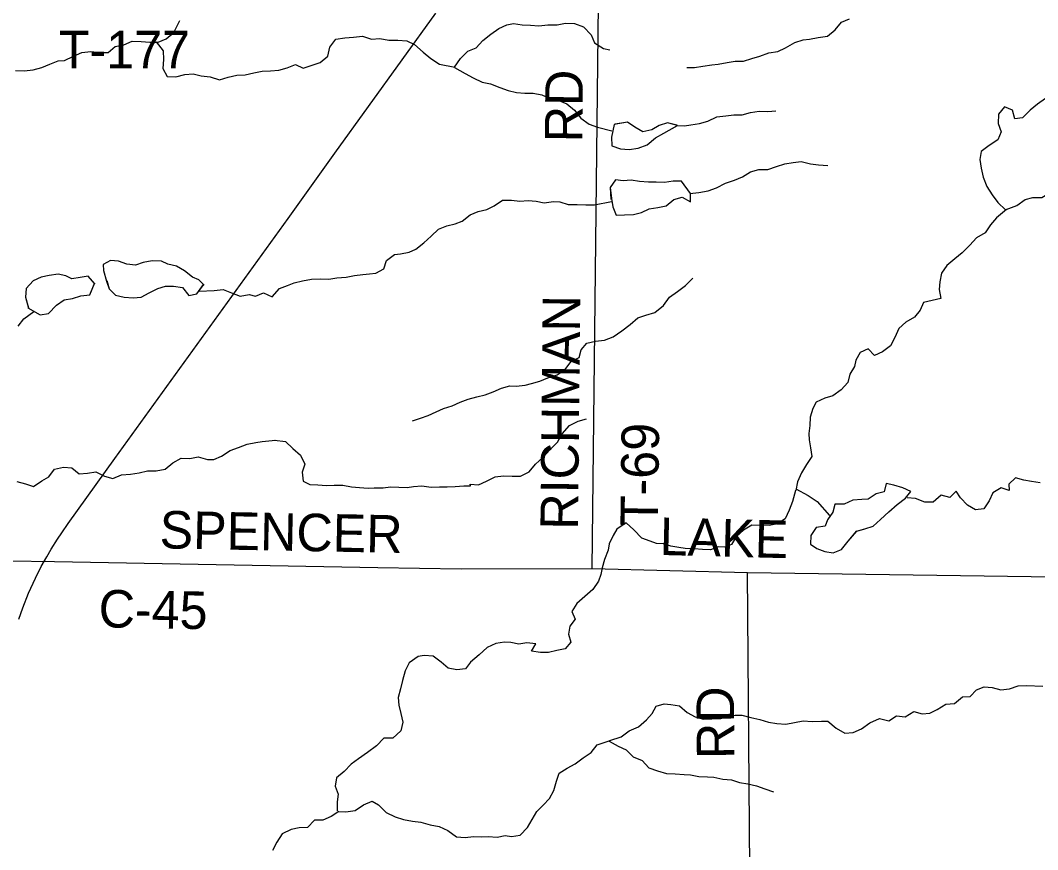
# Model space of a CAD drawing. Extents: x 1985906 to 2277390, y 930619 to 1324581.
# Drawn here: x 2085773 to 2093896, y 1132051 to 1138672 of the extents above; entities that cross this region are included whole.
import ezdxf

# ---------------------------------------------------------------- set-up
doc = ezdxf.new("R2010")
doc.units = 0
for name, color, linetype in [('GM_X_County_Road', 7, 'Continuous'), ('GM_X_County_Road_Text', 7, 'Continuous'), ('GM_X_Minor_Lake', 7, 'Continuous'), ('GM_X_Minor_River', 7, 'Continuous'), ('GM_X_Rail_Line', 7, 'Continuous'), ('GM_X_Township_Road', 7, 'Continuous'), ('GM_X_Township_Road_Text', 7, 'Continuous')]:
    doc.layers.add(name, color=color, linetype=linetype)

msp = doc.modelspace()

# ---------------------------------------------------------------- linework, layer by layer
at = {"layer": 'GM_X_County_Road'}
for points in [[(2085675.1, 1134358), (2086046, 1134351.1), (2086046.1, 1134351.1)], [(2086046.1, 1134351.1), (2088627, 1134303.1), (2089293.2, 1134292.5), (2090340.1, 1134295.1), (2091578.6, 1134263), (2095546.1, 1134208.3), (2099641.3, 1134142.8)]]:
    msp.add_lwpolyline(points, dxfattribs=at)
at = {"layer": 'GM_X_Minor_Lake'}
for points in [[(2091021.5, 1137833.5), (2090939.4, 1137852.4), (2090875.3, 1137831.8), (2090815.3, 1137797.2), (2090743.1, 1137782.6), (2090680.6, 1137818.3), (2090620, 1137860), (2090515.5, 1137840.4)], [(2091015.9, 1137834.8), (2090939.4, 1137852.4), (2090875.3, 1137831.8), (2090815.3, 1137797.2), (2090743.1, 1137782.6), (2090680.6, 1137818.3), (2090620, 1137860), (2090522.1, 1137841.7)], [(2090515.5, 1137840.4), (2090492.4, 1137740.4), (2090497, 1137670.1), (2090565.5, 1137646.5), (2090633.8, 1137641), (2090706, 1137651.6), (2090778.1, 1137678.3), (2090843.9, 1137735.1), (2090911.9, 1137769.8), (2091021.5, 1137833.5)], [(2090515.3, 1137839.4), (2090492.4, 1137740.4), (2090497, 1137670.1), (2090565.5, 1137646.5), (2090633.8, 1137641), (2090706, 1137651.6), (2090778.1, 1137678.3), (2090843.9, 1137735.1), (2090911.9, 1137769.8), (2091015.9, 1137830.2)], [(2091123.2, 1137288.4), (2091053.6, 1137387), (2090985.3, 1137388.5), (2090917.1, 1137377.9), (2090850.8, 1137379.4), (2090788.5, 1137380.9), (2090716.2, 1137384.4), (2090649.8, 1137395.9), (2090585.6, 1137391.4), (2090525.3, 1137399), (2090481.6, 1137338.3), (2090492.3, 1137250)], [(2091123.2, 1137288.4), (2091053.6, 1137387), (2090985.3, 1137388.5), (2090917.1, 1137377.9), (2090850.8, 1137379.4), (2090788.5, 1137380.9), (2090716.2, 1137384.4), (2090649.8, 1137395.9), (2090585.6, 1137391.4), (2090525.3, 1137399), (2090481.6, 1137338.3), (2090487.7, 1137240.4)], [(2090492.3, 1137250), (2090504.9, 1137183.8), (2090529.6, 1137117.6), (2090597.8, 1137120.1), (2090670.1, 1137120.7), (2090734.2, 1137137.3), (2090794.3, 1137165.9), (2090862.5, 1137176.5), (2090930.6, 1137191.1), (2090990.5, 1137241.8), (2091056.6, 1137260.4), (2091123.2, 1137222.7), (2091123.2, 1137290.7)], [(2090492.3, 1137250), (2090504.9, 1137183.8), (2090529.6, 1137117.6), (2090597.8, 1137120.1), (2090670.1, 1137120.7), (2090734.2, 1137137.3), (2090794.3, 1137165.9), (2090862.5, 1137176.5), (2090930.6, 1137191.1), (2090990.5, 1137241.8), (2091056.6, 1137260.4), (2091123.2, 1137222.7), (2091123.2, 1137288.4)], [(2087236.9, 1136563.1), (2087197.9, 1136601.2), (2087147.6, 1136620.9), (2087082.9, 1136672.7), (2087020.3, 1136710.4), (2086949.9, 1136725.9), (2086899.5, 1136749.6), (2086827.2, 1136753.1), (2086755, 1136738.4), (2086692.9, 1136717.9), (2086622.6, 1136725.4), (2086558.1, 1136749), (2086493.8, 1136754.5), (2086435.8, 1136723.9), (2086438.2, 1136673.7), (2086460.1, 1136590.2)], [(2087241.9, 1136558.2), (2087197.9, 1136601.2), (2087147.6, 1136620.9), (2087082.9, 1136672.7), (2087020.3, 1136710.4), (2086949.9, 1136725.9), (2086899.5, 1136749.6), (2086827.2, 1136753.1), (2086755, 1136738.4), (2086692.9, 1136717.9), (2086622.6, 1136725.4), (2086558.1, 1136749), (2086493.8, 1136754.5), (2086435.8, 1136723.9), (2086438.2, 1136673.7), (2086460.1, 1136590.2)], [(2086366.4, 1136570.6), (2086316.1, 1136630.5), (2086249.9, 1136617.9), (2086185.7, 1136609.4), (2086135.3, 1136631.1), (2086074.9, 1136646.7), (2086002.7, 1136636.1), (2085938.6, 1136621.6), (2085874.5, 1136590.9), (2085818.8, 1136530.2), (2085813.3, 1136461.8), (2085838.5, 1136374.9)], [(2086371, 1136565.1), (2086316.1, 1136630.5), (2086249.9, 1136617.9), (2086185.7, 1136609.4), (2086135.3, 1136631.1), (2086074.9, 1136646.7), (2086002.7, 1136636.1), (2085938.6, 1136621.6), (2085874.5, 1136590.9), (2085818.8, 1136530.2), (2085813.3, 1136461.8), (2085838.3, 1136375.4)], [(2085833.8, 1136377.7), (2085930.9, 1136320), (2085999.1, 1136332.6), (2086062.9, 1136397.4), (2086122.8, 1136440.1), (2086191, 1136450.7), (2086257.1, 1136473.3), (2086329.3, 1136479.9), (2086364.1, 1136565.1)], [(2085838.5, 1136374.9), (2085930.9, 1136320), (2085999.1, 1136332.6), (2086062.9, 1136397.4), (2086122.8, 1136440.1), (2086191, 1136450.7), (2086257.1, 1136473.3), (2086329.3, 1136479.9), (2086366.4, 1136570.6)], [(2086460.1, 1136590.2), (2086483.6, 1136529.3), (2086532.2, 1136477.4), (2086602.6, 1136461.9), (2086674.9, 1136456.4), (2086739.1, 1136463), (2086803.2, 1136495.6), (2086871.1, 1136532.3), (2086931.2, 1136550.9), (2086997.5, 1136549.4), (2087067.9, 1136537.9), (2087118.6, 1136473.9), (2087182.8, 1136488.5), (2087236.9, 1136563.1)], [(2086462.9, 1136595.5), (2086483.6, 1136529.3), (2086532.2, 1136477.4), (2086602.6, 1136461.9), (2086674.9, 1136456.4), (2086739.1, 1136463), (2086803.2, 1136495.6), (2086871.1, 1136532.3), (2086931.2, 1136550.9), (2086997.5, 1136549.4), (2087067.9, 1136537.9), (2087118.6, 1136473.9), (2087182.8, 1136488.5), (2087235, 1136560.5)], [(2092451.6, 1134594.4), (2092515.9, 1134612.5), (2092582, 1134633.1), (2092641.8, 1134685.8), (2092707.6, 1134748.6), (2092773.4, 1134805.4), (2092841.3, 1134856.2), (2092883, 1134910.8), (2092818.5, 1134938.4), (2092748.1, 1134962), (2092685.7, 1134973.6), (2092670.2, 1134907.1), (2092606, 1134892.6), (2092542.1, 1134849.9), (2092491.9, 1134845.5), (2092419.7, 1134840.9), (2092351.6, 1134810.2), (2092278, 1134809.6)], [(2092449.8, 1134593.9), (2092515.9, 1134612.5), (2092582, 1134633.1), (2092641.8, 1134685.8), (2092707.6, 1134748.6), (2092773.4, 1134805.4), (2092841.3, 1134856.2), (2092883, 1134910.8), (2092818.5, 1134938.4), (2092748.1, 1134962), (2092685.7, 1134973.6), (2092670.2, 1134907.1), (2092606, 1134892.6), (2092542.1, 1134849.9), (2092491.9, 1134845.5), (2092419.7, 1134840.9), (2092351.6, 1134810.2), (2092279.3, 1134809.7)], [(2092278, 1134809.6), (2092259.8, 1134745.2), (2092218.1, 1134684.6), (2092198.4, 1134634.2), (2092128.2, 1134623.6), (2092084.5, 1134558.9), (2092083.1, 1134490.6), (2092133.6, 1134454.8), (2092198, 1134431.2), (2092264.4, 1134419.6), (2092330.4, 1134448.3), (2092384.1, 1134515), (2092451.6, 1134594.4)], [(2092277.1, 1134806.5), (2092259.8, 1134745.2), (2092218.1, 1134684.6), (2092198.4, 1134634.2), (2092128.2, 1134623.6), (2092084.5, 1134558.9), (2092083.1, 1134490.6), (2092133.6, 1134454.8), (2092198, 1134431.2), (2092264.4, 1134419.6), (2092330.4, 1134448.3), (2092384.1, 1134515), (2092453.1, 1134596.1)]]:
    msp.add_lwpolyline(points, dxfattribs=at)
at = {"layer": 'GM_X_Minor_River'}
for points in [[(2085734.3, 1138271.4), (2085804.6, 1138267.8), (2085876.8, 1138276.2), (2085944.9, 1138294.7), (2086008.9, 1138323.2), (2086075, 1138347.6), (2086127.1, 1138351.9), (2086197.2, 1138386.5), (2086263.2, 1138414.9), (2086335.4, 1138423.4), (2086407.7, 1138413.8), (2086475.9, 1138416.2), (2086529.8, 1138462.7), (2086599.9, 1138477.1), (2086666, 1138505.6), (2086738.3, 1138502.1), (2086806.5, 1138498.4), (2086872.7, 1138498.8), (2086938.8, 1138525.3), (2086998.7, 1138573.8), (2087045.7, 1138670.8)], [(2091095.1, 1138295.9), (2091157.4, 1138294.4), (2091221.5, 1138306.9), (2091293.7, 1138317.5), (2091345.8, 1138322), (2091415.9, 1138334.6), (2091480.1, 1138345.1), (2091548.3, 1138345.6), (2091614.4, 1138366.2), (2091678.4, 1138386.8), (2091748.5, 1138411.4), (2091820.6, 1138422), (2091882.6, 1138452.6), (2091956.5, 1138495.3), (2092024.6, 1138515.9), (2092074.7, 1138522.3), (2092144.8, 1138534.9), (2092217, 1138545.5), (2092278.8, 1138596.2), (2092330.4, 1138656.8), (2092394.4, 1138683.4)], [(2089239.6, 1138298.8), (2089288, 1138368.1), (2089345.7, 1138424.8), (2089413.7, 1138451.4), (2089467.4, 1138512), (2089529.2, 1138560.7), (2089595, 1138607.4), (2089659, 1138636), (2089711.1, 1138646.4), (2089779.4, 1138636.9), (2089845.7, 1138633.4), (2089914, 1138627.9), (2089986.2, 1138636.5), (2090058.4, 1138637.1), (2090126.6, 1138649.7), (2090198.8, 1138646.2), (2090271.3, 1138618.7), (2090332.1, 1138554.9), (2090358.8, 1138490.9), (2090429.4, 1138447.3), (2090479.7, 1138435.6)], [(2086859.1, 1138499.4), (2086913, 1138427.8), (2086915.6, 1138359.6), (2086912.2, 1138287.3), (2086946.9, 1138223.3), (2087015.1, 1138221.9), (2087087.2, 1138240.5), (2087153.4, 1138245), (2087217.8, 1138227.5), (2087288.1, 1138220), (2087362.6, 1138196.5), (2087432.7, 1138219.1), (2087502.8, 1138233.7), (2087569, 1138236.2), (2087637.1, 1138252.8), (2087703.2, 1138265.4), (2087771.4, 1138269.9), (2087837.6, 1138274.4), (2087903.7, 1138293), (2087969.7, 1138319.6), (2088032.2, 1138290), (2088104.2, 1138314.7), (2088168.3, 1138335.2), (2088228.1, 1138385.9), (2088245.5, 1138456.3), (2088293.1, 1138520.9), (2088365.3, 1138531.5), (2088433.5, 1138538.1), (2088505.6, 1138546.6), (2088576.1, 1138521.1), (2088644.3, 1138525.7), (2088714.7, 1138514.2), (2088787, 1138512.7), (2088859.2, 1138509.3), (2088921.7, 1138479.6), (2088990.5, 1138418), (2089051.2, 1138366.2), (2089119.8, 1138320.6), (2089242.6, 1138298.8)], [(2089239.6, 1138295.8), (2089325.2, 1138248), (2089389.7, 1138212.3), (2089460.3, 1138178.8), (2089528.7, 1138165.2), (2089601.2, 1138135.7), (2089667.6, 1138112.1), (2089736, 1138096.6), (2089800.3, 1138091.1), (2089868.5, 1138091.6), (2089936.9, 1138078.1), (2090001.4, 1138046.5), (2090071.8, 1138031), (2090136.2, 1138005.4), (2090196.9, 1137953.7), (2090249.6, 1137891.9), (2090314.3, 1137844.2), (2090382.7, 1137818.7), (2090497, 1137789.1)], [(2093957.7, 1138047.1), (2093893.8, 1138002.5), (2093836, 1137953.8), (2093776.4, 1137893.2), (2093714.2, 1137886.7), (2093695.5, 1137954.8), (2093631, 1137982.4), (2093583.4, 1137921.8), (2093582, 1137849.5), (2093604.7, 1137781.4), (2093577.2, 1137719), (2093509.3, 1137672.3), (2093445.5, 1137625.7), (2093434, 1137561.3), (2093444.7, 1137491.2), (2093461.4, 1137419), (2093490.1, 1137345), (2093532.8, 1137279.1), (2093579.6, 1137217.2), (2093639.5, 1137158.6)], [(2091012.9, 1137831.6), (2091075.1, 1137830.1), (2091127.2, 1137838.5), (2091197.4, 1137847.1), (2091263.5, 1137867.7), (2091333.4, 1137900.3), (2091405.6, 1137908.9), (2091469.8, 1137917.5), (2091536, 1137918), (2091604.1, 1137936.6), (2091672.3, 1137947.1), (2091740.5, 1137943.6), (2091806.7, 1137948.2)], [(2093645.6, 1137161.6), (2093730.3, 1137192.3), (2093796.1, 1137241), (2093858.2, 1137257.5), (2093930.5, 1137258.1), (2093996.4, 1137296.7), (2094052.2, 1137335.3), (2094091.8, 1137403.8), (2094157.6, 1137450.5), (2094171.2, 1137500.8), (2094180.7, 1137565.1), (2094176, 1137637.3), (2094171.6, 1137687.5), (2094201.1, 1137749.9), (2094226.7, 1137816.3), (2094272.3, 1137878.9), (2094340.6, 1137873.4), (2094405, 1137849.8), (2094461.7, 1137800.1), (2094522.4, 1137740.3), (2094588.7, 1137736.8), (2094663.1, 1137721.4), (2094729.5, 1137699.8), (2094823.7, 1137678.6)], [(2091120, 1137290.5), (2091192.2, 1137297.1), (2091264.3, 1137311.7), (2091332.4, 1137334.3), (2091404.3, 1137371), (2091476.4, 1137395.6), (2091538.4, 1137422.2), (2091602.2, 1137462.8), (2091670.3, 1137481.4), (2091742.6, 1137482), (2091810.6, 1137504.6), (2091878.7, 1137525.2), (2091942.8, 1137535.7), (2092009, 1137544.3), (2092081.4, 1137526.8), (2092147.7, 1137517.3), (2092220, 1137511.8)], [(2087200.7, 1136510.2), (2087321.2, 1136514.1), (2087393.4, 1136522.6), (2087459.8, 1136497.1), (2087528.3, 1136469.5), (2087600.5, 1136484.1), (2087650.8, 1136470.5), (2087714.8, 1136497.1), (2087783.3, 1136465.5), (2087842.9, 1136530.2), (2087906.9, 1136554.8), (2087958.9, 1136577.2), (2088027, 1136591.8), (2088097.2, 1136604.4), (2088167.4, 1136609), (2088235.7, 1136605.5), (2088299.8, 1136616.1), (2088374, 1136620.6), (2088442.2, 1136635.2), (2088508.3, 1136643.8), (2088560.5, 1136648.2), (2088610.6, 1136652.6), (2088674.5, 1136689.2), (2088698, 1136753.7), (2088759.8, 1136802.3), (2088809.9, 1136808.7), (2088878.1, 1136821.3), (2088930.1, 1136845.8), (2088993.9, 1136894.5), (2089053.6, 1136949.1), (2089111.3, 1137003.8), (2089179.3, 1137032.4), (2089245.4, 1137047), (2089301.4, 1137069.5), (2089365.2, 1137118.2), (2089429.2, 1137146.8), (2089497.3, 1137161.4), (2089557.3, 1137189.9), (2089623.1, 1137236.6), (2089695.4, 1137235.2), (2089761.7, 1137227.7), (2089827.9, 1137232.2), (2089892.2, 1137228.7), (2089956.5, 1137215.1), (2090030.7, 1137225.8), (2090080.9, 1137224.1), (2090147.3, 1137202.6), (2090219.6, 1137201.1), (2090289.8, 1137199.7), (2090358.1, 1137198.2), (2090492.3, 1137224.4)], [(2093648.7, 1137161.6), (2093568.6, 1137094.7), (2093518.9, 1137038.1), (2093477.3, 1136975.6), (2093407.4, 1136934.9), (2093353.7, 1136876.2), (2093294, 1136815.6), (2093234.2, 1136766.9), (2093170.5, 1136714.2), (2093128.8, 1136653.7), (2093115.4, 1136583.3), (2093109.9, 1136523.1), (2093122.6, 1136450.9), (2093054.5, 1136436.3), (2092984.4, 1136419.7), (2092958.8, 1136357.3), (2092913.1, 1136302.8), (2092843.2, 1136262.1), (2092787.5, 1136211.5), (2092756, 1136141), (2092720.4, 1136074.4), (2092656.6, 1136025.8), (2092594.7, 1135997.2), (2092542, 1136049), (2092478, 1136020.4), (2092444.4, 1135959.9), (2092432.8, 1135909.6), (2092397.3, 1135847.1), (2092381.8, 1135780.8), (2092326.1, 1135722.1), (2092260.3, 1135673.4), (2092196.2, 1135654.9), (2092128.2, 1135624.2), (2092100.6, 1135573.8), (2092081.1, 1135503.4), (2092077.7, 1135437.2), (2092068.2, 1135372.9), (2092070.7, 1135322.7), (2092083.3, 1135258.6), (2092093.9, 1135190.4), (2092050.3, 1135125.8), (2092010.8, 1135059.3), (2091979.3, 1134986.8), (2091965.8, 1134918.4)], [(2088904.8, 1135475.8), (2088968.9, 1135496.3), (2089031, 1135516.7), (2089093, 1135547.2), (2089153, 1135573.6), (2089221.1, 1135594.1), (2089285.2, 1135622.6), (2089349.2, 1135647), (2089419.3, 1135665.5), (2089483.5, 1135681.9), (2089547.5, 1135706.4), (2089615.6, 1135734.9), (2089681.7, 1135755.3), (2089731.9, 1135751.6), (2089804.1, 1135758.1), (2089854.1, 1135772.4), (2089922.2, 1135790.9), (2089984.3, 1135817.3), (2090060.4, 1135841.9), (2090124.3, 1135884.4), (2090170.1, 1135944.8), (2090234.1, 1135979.3), (2090251.8, 1136041.6), (2090295.6, 1136094.1), (2090365.7, 1136110.5), (2090437.9, 1136119), (2090506, 1136145.5), (2090575.9, 1136194), (2090641.8, 1136244.6), (2090703.7, 1136297.1), (2090767.7, 1136317.6), (2090839.8, 1136340.1), (2090909.7, 1136394.6), (2090957.5, 1136461.1), (2091019.4, 1136507.6), (2091083.3, 1136554.2), (2091143.1, 1136612.7)], [(2085755.4, 1136231.3), (2085801.2, 1136289.7), (2085881.8, 1136348)], [(2087803.8, 1135320.9), (2087891.8, 1135310.1), (2087948.5, 1135254.4), (2088009.2, 1135200.7), (2088043.9, 1135128.7), (2088022.4, 1135064.3), (2088031.1, 1134992.1), (2088085.5, 1134966.4), (2088149.7, 1134964.9), (2088218, 1134957.4), (2088280.2, 1134959.9), (2088348.5, 1134960.4), (2088416.8, 1134948.9), (2088481.1, 1134941.4), (2088549.4, 1134935.9), (2088599.5, 1134940.3), (2088669.8, 1134938.9), (2088728, 1134947.3), (2088796.2, 1134943.9), (2088862.5, 1134942.4), (2088912.6, 1134950.8), (2088978.8, 1134955.3), (2089053.1, 1134943.9), (2089119.4, 1134946.4), (2089181.6, 1134948.9), (2089245.8, 1134951.4), (2089314, 1134956), (2089368.2, 1134956.4), (2089364, 1134968.4), (2089432.3, 1134962.9), (2089496.3, 1134993.5), (2089564.2, 1135028.2), (2089632.4, 1135036.7), (2089700.7, 1135033.2), (2089766.9, 1135031.8), (2089834.9, 1135068.4), (2089886.5, 1135129.1), (2089944.3, 1135181.7), (2089999.9, 1135244.3), (2090061.6, 1135303), (2090099.2, 1135369.6), (2090158.8, 1135436.3), (2090226.7, 1135472.9), (2090294.8, 1135491.5)], [(2085744.9, 1134990.3), (2085813.3, 1134972.8), (2085879.7, 1134951.2), (2085945.5, 1134995.9), (2086001.4, 1135028.4), (2086045.1, 1135089), (2086117.2, 1135103.6), (2086183.5, 1135098.1), (2086242.1, 1135050.4), (2086310.3, 1135056.9), (2086376.5, 1135067.5), (2086445, 1135031.9), (2086511.4, 1135014.3), (2086581.4, 1135043), (2086653.6, 1135049.6), (2086721.8, 1135060.1), (2086789.9, 1135074.7), (2086858.1, 1135075.2), (2086930.3, 1135089.9), (2086990, 1135140.5), (2087058, 1135177.2), (2087126.2, 1135173.7), (2087194.4, 1135186.3), (2087266.8, 1135166.8), (2087317, 1135165.1), (2087379, 1135193.7), (2087448.8, 1135238.4), (2087514.8, 1135263), (2087584.9, 1135287.7), (2087653, 1135302.3), (2087703.1, 1135308.7), (2087809.9, 1135320.9)], [(2093916.3, 1134979.7), (2093846, 1134989.2), (2093785.7, 1135000.8), (2093719.3, 1135020.3), (2093665.5, 1134967.7), (2093670, 1134917.6), (2093603.6, 1134939.1), (2093539.7, 1134900.5), (2093508.1, 1134836), (2093466.5, 1134771.5), (2093400.4, 1134762.9), (2093335.8, 1134800.6), (2093281.1, 1134860.4), (2093246.5, 1134914.3), (2093194.8, 1134861.7), (2093126.3, 1134881.2), (2093062.6, 1134824.6), (2092994.3, 1134826), (2092921.8, 1134853.6), (2092855.6, 1134859.1)], [(2091963, 1134918.9), (2091938.5, 1134829.9), (2091911, 1134761.4), (2091881.5, 1134693), (2091819.6, 1134652.3), (2091753.5, 1134639.8), (2091613, 1134642.7), (2091547.1, 1134602), (2091489.3, 1134549.4), (2091451.7, 1134486.9), (2091397.7, 1134466.4), (2091347.5, 1134470), (2091283.5, 1134445.4), (2091219.3, 1134446.9), (2091153, 1134452.4), (2091082.7, 1134455.9), (2091032.4, 1134463.6), (2090968.1, 1134475.1), (2090907.7, 1134492.7), (2090853.5, 1134494.3), (2090803.2, 1134513.9), (2090736.7, 1134537.5), (2090671.9, 1134605.3), (2090611.2, 1134659), (2090535.4, 1134610.2), (2090505.7, 1134559.8), (2090476.2, 1134493.3), (2090466.6, 1134443.1), (2090437.2, 1134366.6), (2090419.7, 1134302.2), (2090408.1, 1134247.9), (2090390.5, 1134195.6), (2090344.9, 1134127), (2090217.4, 1134017.6), (2090177.8, 1133953.1), (2090202.5, 1133891), (2090160.8, 1133834.5), (2090149.3, 1133770.2), (2090170, 1133708.1), (2090124.3, 1133655.6), (2090058.1, 1133641), (2089990, 1133626.4), (2089925.8, 1133623.9), (2089855.5, 1133635.4), (2089889.1, 1133693.9), (2089818.8, 1133701.3), (2089754.6, 1133692.8), (2089690.3, 1133704.4), (2089640.1, 1133708), (2089569.9, 1133697.4), (2089502, 1133664.8), (2089436.2, 1133606), (2089368.5, 1133549.3), (2089326.8, 1133494.8), (2089258.6, 1133486.2), (2089188.3, 1133499.7), (2089133.7, 1133547.4), (2089069, 1133595.1), (2088998.7, 1133600.6), (2088948.6, 1133594.2), (2088878.8, 1133541.4), (2088845.2, 1133479), (2088825.8, 1133400.5), (2088808.3, 1133336.2), (2088788.9, 1133265.8), (2088795.4, 1133205.6), (2088812.1, 1133137.5), (2088826.7, 1133069.3), (2088811.3, 1133001), (2088747.6, 1132942.3), (2088675.3, 1132941.7), (2088617.6, 1132881), (2088545.9, 1132826.3), (2088474, 1132777.5), (2088414.2, 1132732.9), (2088358.5, 1132676.3), (2088298.7, 1132625.6), (2088287.3, 1132557.3), (2088309.9, 1132495.2), (2088302.4, 1132432.9), (2088303.1, 1132360.7)], [(2091965, 1134931.3), (2092064.5, 1134879.1), (2092135.2, 1134831.4), (2092233.6, 1134719.6)], [(2090479, 1132923.7), (2090570, 1132952.5), (2090635.8, 1132999.2), (2090709.8, 1133031.9), (2090773.6, 1133086.6), (2090817.3, 1133137.1), (2090850.9, 1133197.6), (2090915, 1133214.1), (2090967.2, 1133210.5), (2091035.5, 1133199), (2091098.2, 1133145.3), (2091160.7, 1133111.6), (2091229.1, 1133094.1), (2091295.4, 1133096.6), (2091367.6, 1133099.2), (2091431.7, 1133115.8), (2091481.8, 1133124.2), (2091534, 1133124.6), (2091606.4, 1133105.1), (2091676.8, 1133089.6), (2091747.2, 1133070), (2091813.6, 1133058.5), (2091885.9, 1133053.1), (2091954, 1133065.6), (2092024.1, 1133080.2), (2092096.4, 1133074.8), (2092170.7, 1133077.3), (2092220.9, 1133077.7), (2092287.6, 1133022), (2092356.2, 1132982.4), (2092424.4, 1132987), (2092490.4, 1133015.6), (2092556.2, 1133064.3), (2092634.2, 1133097), (2092708.6, 1133079.5), (2092768.5, 1133120.1), (2092838.8, 1133110.6), (2092906.7, 1133155.3), (2092975.1, 1133135.8), (2093035.2, 1133140.2), (2093095.2, 1133170.8), (2093163.1, 1133213.5), (2093233.3, 1133218.1), (2093295, 1133270.7), (2093357.2, 1133275.2), (2093407, 1133327.8), (2093469, 1133352.3), (2093533.3, 1133344.8), (2093601.7, 1133327.3), (2093671.8, 1133335.8), (2093741.9, 1133358.5), (2093808.1, 1133363), (2093936.6, 1133356)], [(2088309.1, 1132356.7), (2088373.4, 1132353.2), (2088447.6, 1132363.8), (2088513.4, 1132408.5), (2088581.4, 1132437.1), (2088631.8, 1132409.4), (2088694.6, 1132347.7), (2088767.1, 1132314.1), (2088833.6, 1132292.6), (2088903.9, 1132279.1), (2088972.3, 1132269.6), (2089044.7, 1132248.1), (2089117.1, 1132236.6), (2089185.6, 1132205), (2089256.3, 1132153.4), (2089324.6, 1132147.9), (2089392.8, 1132156.4), (2089459, 1132153), (2089509.2, 1132157.4), (2089579.5, 1132151.9), (2089643.6, 1132164.4), (2089693.8, 1132156.8), (2089764, 1132167.4), (2089821.7, 1132228.1), (2089896.8, 1132357.1), (2089948.6, 1132405.7), (2089998.3, 1132460.3), (2090031.8, 1132524.8), (2090053.3, 1132599.2), (2090076.8, 1132661.6), (2090140.7, 1132702.2), (2090202.6, 1132736.8), (2090266.4, 1132783.5), (2090330.3, 1132826.2), (2090377.9, 1132886.8), (2090482.1, 1132923.7)], [(2090474.4, 1132917.6), (2090546.6, 1132878), (2090611.1, 1132848.4), (2090665.8, 1132792.7), (2090738.3, 1132763.1), (2090791, 1132703.3), (2090861.4, 1132679.8), (2090933.9, 1132658.2), (2091002.2, 1132656.8), (2091074.5, 1132651.3), (2091124.7, 1132647.7), (2091191, 1132634.2), (2091259.3, 1132632.7), (2091309.5, 1132631.1), (2091381.9, 1132613.6), (2091452.2, 1132608.1), (2091514.6, 1132588.5), (2091582.9, 1132577), (2091651.3, 1132561.5), (2091717.8, 1132537.9), (2091788.2, 1132512.3)], [(2088317.2, 1132356.8), (2088255.3, 1132316.2), (2088189.3, 1132285.6), (2088121.1, 1132287), (2088067.4, 1132228.4), (2087999.2, 1132225.8), (2087935.1, 1132211.3), (2087865.1, 1132176.6), (2087821.5, 1132112.1), (2087788, 1132043.6)]]:
    msp.add_lwpolyline(points, dxfattribs=at)
at = {"layer": 'GM_X_Rail_Line'}
msp.add_lwpolyline([(2085760.5, 1133891.2), (2085792, 1133982), (2085838, 1134097.9), (2085895.1, 1134219.7), (2085940.5, 1134311.5), (2085983.8, 1134389.5), (2086019, 1134450.9), (2086068.7, 1134528.9), (2086103.3, 1134580), (2086154.7, 1134653.9), (2086528.5, 1135173), (2087149.7, 1136036.1), (2087910.7, 1137090.4), (2088284.6, 1137611.1), (2089090.5, 1138728.4)], dxfattribs=at)
at = {"layer": 'GM_X_Township_Road'}
for points in [[(2090340.1, 1134295.1), (2090389.6, 1138800)], [(2091615.8, 1129528.1), (2091578.6, 1134263)]]:
    msp.add_lwpolyline(points, dxfattribs=at)

# ---------------------------------------------------------------- texts
at = {"layer": 'GM_X_County_Road_Text'}
for s, rotation, p in [('SPENCER', 358.90432, (2086883.2, 1134456.9)), ('LAKE', 358.53085, (2090875.9, 1134404.1)), ('C-45', 358.97141, (2086396.4, 1133826.5))]:
    msp.add_text(s, height=300, rotation=rotation, dxfattribs=at).set_placement(p)
at = {"layer": 'GM_X_Township_Road_Text'}
for s, rotation, p in [('T-177', 0.00001, (2086080.2, 1138288.6)), ('RD', 89.50541, (2090261, 1137697.1)), ('RICHMAN', 89.41837, (2090225.7, 1134604.1)), ('T-69', 89.29238, (2090864.4, 1134631.7)), ('RD', 90.49459, (2091475.4, 1132775.9))]:
    msp.add_text(s, height=300, rotation=rotation, dxfattribs=at).set_placement(p)

doc.saveas('drawing.dxf')
